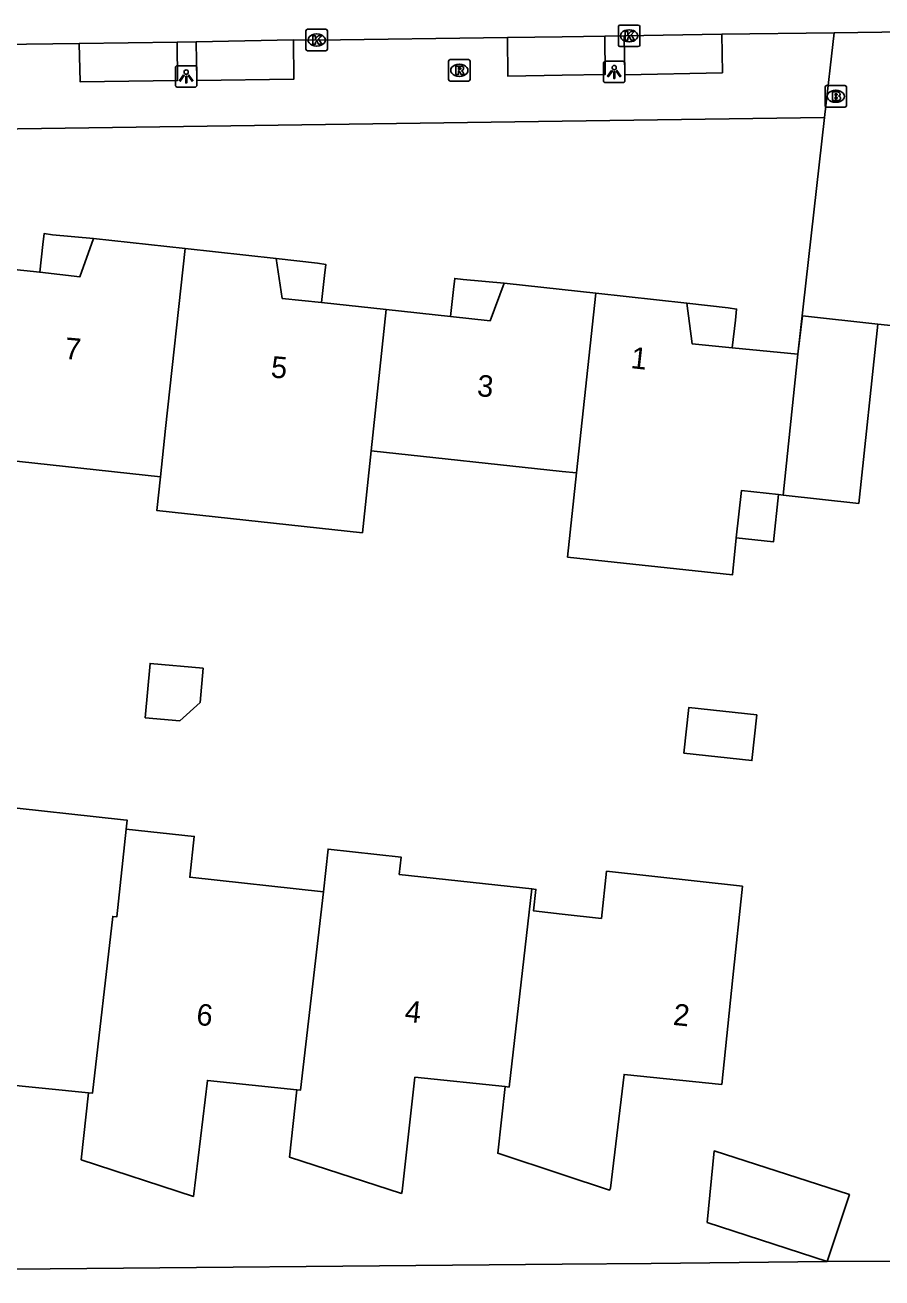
# Model space of a CAD drawing. Extents: x 160732 to 162105, y 387428 to 388479.
# Drawn here: x 161975 to 162014.9, y 387972.9 to 388031.1 of the extents above; entities that cross this region are included whole.
import ezdxf

# ---------------------------------------------------------------- set-up
doc = ezdxf.new("R2010")
doc.units = 0
for name, color, linetype in [('IMGEO_Brandkraan', 7, 'Continuous'), ('IMGEO_Kolk', 7, 'Continuous'), ('IMGEO_Lichtpunt', 7, 'Continuous'), ('IMGEO_Pand', 7, 'Continuous'), ('IMGEO_Pand_nummerreeks', 7, 'Continuous'), ('IMGEO_Pand_overbouw', 7, 'Continuous'), ('IMGEO_Rijbaan_lokaal_open', 7, 'Continuous'), ('IMGEO_Rioolput', 7, 'Continuous'), ('IMGEO_Voetpad_open', 7, 'Continuous')]:
    doc.layers.add(name, color=color, linetype=linetype)

msp = doc.modelspace()

# ---------------------------------------------------------------- linework, layer by layer
at = {"layer": 'IMGEO_Brandkraan'}
for p, q in [((162012.213, 388027.321), (162012.213, 388028.173)), ((162012.288, 388028.247), (162013.14, 388028.247)), ((162013.214, 388028.173), (162013.214, 388027.321)), ((162012.701, 388028.027), (162012.726, 388028.027)), ((162013.14, 388027.247), (162012.288, 388027.247)), ((162012.724, 388027.467), (162012.699, 388027.467))]:
    msp.add_line(p, q, dxfattribs=at)
for points in [[(162012.213, 388027.321), (162012.213, 388028.173)], [(162012.288, 388028.247), (162013.14, 388028.247)], [(162013.214, 388028.173), (162013.214, 388027.321)], [(162012.561, 388027.947), (162012.561, 388027.547), (162012.774, 388027.547)], [(162012.792, 388027.947), (162012.561, 388027.947)], [(162012.74, 388027.866), (162012.686, 388027.866), (162012.686, 388027.79)], [(162012.686, 388027.79), (162012.739, 388027.79)], [(162012.748, 388027.714), (162012.686, 388027.714), (162012.686, 388027.633)], [(162012.686, 388027.633), (162012.748, 388027.633)], [(162013.14, 388027.247), (162012.288, 388027.247)]]:
    msp.add_lwpolyline(points, dxfattribs=at)
for centre, radius, start, end in [((162012.29, 388028.171), 0.0765, 91.55205, 178.44795), ((162012.29, 388028.171), 0.0765, 91.55205, 178.44795), ((162013.138, 388028.171), 0.0765, 1.55205, 88.44795), ((162013.138, 388028.171), 0.0765, 1.55205, 88.44795), ((162012.741, 388027.828), 0.0379, 267.82845, 90.93552), ((162012.749, 388027.673), 0.0404, 269.87594, 90.50774), ((162012.78, 388027.798), 0.251, 268.66757, 293.53466), ((162012.796, 388027.802), 0.145, 59.4692, 91.53667), ((162012.821, 388027.849), 0.0922, 285.51372, 58.15012), ((162012.826, 388027.657), 0.105, 301.31148, 78.98903), ((162012.29, 388027.323), 0.0765, 181.55205, 268.44795), ((162012.29, 388027.323), 0.0765, 181.55205, 268.44795), ((162013.138, 388027.323), 0.0765, 271.55205, 358.44795), ((162013.138, 388027.323), 0.0765, 271.55205, 358.44795)]:
    msp.add_arc(centre, radius, start, end, dxfattribs=at)
for centre, major_axis, ratio, start_param, end_param in [((162012.7, 388027.747), (-0.387, 0.002), 0.722429, 4.712389, 7.853982), ((162012.725, 388027.747), (-0.39, 0.002), 0.717154, 1.570796, 4.712389)]:
    msp.add_ellipse(centre, major_axis=major_axis, ratio=ratio, start_param=start_param, end_param=end_param, dxfattribs=at)
at = {"layer": 'IMGEO_Kolk'}
for p, q in [((162002.685, 388031.056), (162003.537, 388031.056)), ((161988.093, 388029.936), (161988.093, 388030.788)), ((161988.168, 388030.862), (161989.02, 388030.862)), ((161988.581, 388030.642), (161988.606, 388030.642)), ((161989.094, 388030.788), (161989.094, 388029.936)), ((162002.61, 388030.13), (162002.61, 388030.982)), ((162003.098, 388030.836), (162003.123, 388030.836)), ((162003.611, 388030.982), (162003.611, 388030.13)), ((161988.604, 388030.082), (161988.579, 388030.082)), ((162003.537, 388030.056), (162002.685, 388030.056)), ((162003.121, 388030.276), (162003.096, 388030.276)), ((161989.02, 388029.862), (161988.168, 388029.862))]:
    msp.add_line(p, q, dxfattribs=at)
for points in [[(162002.685, 388031.056), (162003.537, 388031.056)], [(161988.093, 388029.936), (161988.093, 388030.788)], [(161988.168, 388030.862), (161989.02, 388030.862)], [(161988.414, 388030.562), (161988.537, 388030.562), (161988.537, 388030.411), (161988.667, 388030.562), (161988.831, 388030.562), (161988.685, 388030.411), (161988.838, 388030.162), (161988.686, 388030.162), (161988.601, 388030.326), (161988.537, 388030.259), (161988.537, 388030.162), (161988.414, 388030.162), (161988.414, 388030.562)], [(161989.094, 388030.788), (161989.094, 388029.936)], [(162002.61, 388030.13), (162002.61, 388030.982)], [(162002.931, 388030.756), (162003.054, 388030.756), (162003.054, 388030.605), (162003.184, 388030.756), (162003.348, 388030.756), (162003.202, 388030.605), (162003.355, 388030.356), (162003.203, 388030.356), (162003.118, 388030.52), (162003.054, 388030.453), (162003.054, 388030.356), (162002.931, 388030.356), (162002.931, 388030.756)], [(162003.611, 388030.982), (162003.611, 388030.13)], [(162003.537, 388030.056), (162002.685, 388030.056)], [(161989.02, 388029.862), (161988.168, 388029.862)]]:
    msp.add_lwpolyline(points, dxfattribs=at)
for centre, start, end in [((162002.687, 388030.98), 91.55205, 178.44795), ((162002.687, 388030.98), 91.55205, 178.44795), ((162003.535, 388030.98), 1.55205, 88.44795), ((162003.535, 388030.98), 1.55205, 88.44795), ((161988.17, 388030.786), 91.55205, 178.44795), ((161988.17, 388030.786), 91.55205, 178.44795), ((161989.018, 388030.786), 1.55205, 88.44795), ((161989.018, 388030.786), 1.55205, 88.44795), ((161988.17, 388029.938), 181.55205, 268.44795), ((161988.17, 388029.938), 181.55205, 268.44795), ((161989.018, 388029.938), 271.55205, 358.44795), ((161989.018, 388029.938), 271.55205, 358.44795), ((162002.687, 388030.132), 181.55205, 268.44795), ((162002.687, 388030.132), 181.55205, 268.44795), ((162003.535, 388030.132), 271.55205, 358.44795), ((162003.535, 388030.132), 271.55205, 358.44795)]:
    msp.add_arc(centre, 0.0765, start, end, dxfattribs=at)
for centre, major_axis, ratio, start_param, end_param in [((161988.58, 388030.362), (-0.387, 0.002), 0.722429, 4.712389, 7.853982), ((161988.605, 388030.362), (-0.39, 0.002), 0.717154, 1.570796, 4.712389), ((162003.097, 388030.556), (-0.387, 0.002), 0.722429, 4.712389, 7.853982), ((162003.122, 388030.556), (-0.39, 0.002), 0.717154, 1.570796, 4.712389)]:
    msp.add_ellipse(centre, major_axis=major_axis, ratio=ratio, start_param=start_param, end_param=end_param, dxfattribs=at)
at = {"layer": 'IMGEO_Lichtpunt'}
for p, q in [((162002.82, 388029.379), (162002.012, 388029.379)), ((162002.82, 388029.379), (162002.012, 388029.379)), ((161982.031, 388029.073), (161982.031, 388028.266)), ((161982.031, 388029.073), (161982.031, 388028.266)), ((161982.933, 388029.168), (161982.125, 388029.168)), ((161982.933, 388029.168), (161982.125, 388029.168)), ((161983.027, 388028.266), (161983.027, 388029.073)), ((161983.027, 388028.266), (161983.027, 388029.073)), ((162001.918, 388029.284), (162001.918, 388028.477)), ((162001.918, 388029.284), (162001.918, 388028.477)), ((162002.914, 388028.477), (162002.914, 388029.284)), ((162002.914, 388028.477), (162002.914, 388029.284)), ((161982.125, 388028.172), (161982.933, 388028.172)), ((161982.125, 388028.172), (161982.933, 388028.172)), ((162002.012, 388028.383), (162002.82, 388028.383)), ((162002.012, 388028.383), (162002.82, 388028.383))]:
    msp.add_line(p, q, dxfattribs=at)
for points in [[(161982.405, 388028.737), (161982.444, 388028.709), (161982.256, 388028.447), (161982.218, 388028.474), (161982.405, 388028.737)], [(161982.617, 388028.709), (161982.655, 388028.736), (161982.842, 388028.474), (161982.803, 388028.446), (161982.617, 388028.709)], [(162002.292, 388028.948), (162002.331, 388028.92), (162002.143, 388028.658), (162002.105, 388028.685), (162002.292, 388028.948)], [(162002.394, 388028.9), (162002.441, 388028.9), (162002.441, 388028.578), (162002.394, 388028.578), (162002.394, 388028.9)], [(162002.504, 388028.92), (162002.542, 388028.947), (162002.729, 388028.685), (162002.69, 388028.657), (162002.504, 388028.92)], [(161982.507, 388028.689), (161982.554, 388028.689), (161982.554, 388028.367), (161982.507, 388028.367), (161982.507, 388028.689)]]:
    msp.add_lwpolyline(points, dxfattribs=at)
for centre in [(161982.53, 388028.871), (162002.417, 388029.082)]:
    msp.add_circle(centre, 0.0994, dxfattribs=at)
for centre, start, end in [((162002.012, 388029.284), 90, 180), ((162002.012, 388029.284), 90, 180), ((162002.82, 388029.284), 0, 90), ((162002.82, 388029.284), 0, 90), ((161982.125, 388029.073), 90, 180), ((161982.125, 388029.073), 90, 180), ((161982.933, 388029.073), 0, 90), ((161982.933, 388029.073), 0, 90), ((161982.125, 388028.266), 180, 270), ((161982.125, 388028.266), 180, 270), ((161982.933, 388028.266), 270, 0), ((161982.933, 388028.266), 270, 360), ((162002.012, 388028.477), 180, 270), ((162002.012, 388028.477), 180, 270), ((162002.82, 388028.477), 270, 0), ((162002.82, 388028.477), 270, 360)]:
    msp.add_arc(centre, 0.0946, start, end, dxfattribs=at)
at = {"layer": 'IMGEO_Pand'}
for points in [[(161982.476, 388020.67), (161978.217, 388021.134), (161977.59, 388019.367), (161975.727, 388019.57), (161972.748, 388019.894)], [(161981.33, 388010.077), (161981.571, 388012.309), (161982.476, 388020.67)], [(161991.822, 388017.839), (161988.818, 388018.163), (161986.995, 388018.359), (161986.708, 388020.209), (161982.476, 388020.67)], [(162001.56, 388018.597), (162000, 388018.768), (161997.308, 388019.062), (161996.649, 388017.319), (161994.813, 388017.517), (161991.822, 388017.839)], [(162001.56, 388018.597), (162000.67, 388010.248)], [(162010.957, 388015.774), (162007.904, 388016.066), (162006.045, 388016.243), (162005.788, 388018.135), (162001.56, 388018.597)], [(161991.822, 388017.839), (161991.126, 388011.278)], [(162010.276, 388009.218), (162013.781, 388008.833), (162014.66, 388017.164)], [(162010.957, 388015.774), (162011.161, 388017.553), (162014.66, 388017.164)], [(162010.276, 388009.218), (162010.957, 388015.774)], [(161972.017, 388013.341), (161971.776, 388011.109), (161981.33, 388010.077)], [(161981.33, 388010.077), (161981.16, 388008.506), (161990.716, 388007.475), (161991.126, 388011.278)], [(161991.126, 388011.278), (162000, 388010.32), (162000.67, 388010.248)], [(162000.67, 388010.248), (162000.253, 388006.339), (162007.909, 388005.513), (162008.092, 388007.233)], [(162010.046, 388009.243), (162008.326, 388009.432), (162008.092, 388007.233)], [(162008.092, 388007.233), (162009.812, 388007.044), (162010.046, 388009.243)], [(162010.046, 388009.243), (162010.276, 388009.218)], [(161980.622, 387998.876), (161982.228, 387998.731), (161983.174, 387999.58), (161983.319, 388001.179), (161980.85, 388001.403), (161980.622, 387998.876)], [(162009.05, 387999.015), (162005.892, 387999.362), (162005.658, 387997.234), (162008.817, 387996.888), (162009.05, 387999.015)], [(161979.749, 387993.697), (161979.795, 387994.113), (161979.616, 387994.133), (161973.393, 387994.816), (161973.011, 387991.334), (161972.771, 387989.147), (161969.619, 387989.492), (161969.729, 387990.495), (161969.55, 387990.515)], [(161977.998, 387981.453), (161978.177, 387981.435), (161979.119, 387989.649), (161979.303, 387989.629), (161979.749, 387993.697)], [(161988.904, 387990.79), (161982.695, 387991.471), (161982.903, 387993.365), (161979.749, 387993.697)], [(161998.592, 387990.927), (161992.427, 387991.603), (161992.514, 387992.403), (161989.122, 387992.775), (161988.904, 387990.79)], [(161997.358, 387981.741), (161997.006, 387978.65), (162000, 387977.662), (162002.201, 387976.935), (162002.242, 387977.033), (162002.875, 387982.312), (162007.411, 387981.845), (162007.932, 387986.818), (162008.375, 387991.053), (162002.063, 387991.745), (162001.823, 387989.558), (162000, 387989.758), (161998.671, 387989.903), (161998.781, 387990.906), (161998.592, 387990.927)], [(161998.592, 387990.927), (161997.537, 387981.723), (161997.358, 387981.741)], [(161987.669, 387981.599), (161987.848, 387981.581), (161988.904, 387990.79)], [(161987.669, 387981.599), (161987.334, 387978.461), (161992.534, 387976.784), (161992.562, 387976.882), (161993.157, 387982.179), (161997.358, 387981.741)], [(161968.332, 387981.292), (161967.999, 387978.196), (161973.178, 387976.487), (161973.208, 387976.586), (161973.819, 387981.871), (161977.998, 387981.453)], [(161977.998, 387981.453), (161977.658, 387978.345), (161982.866, 387976.642), (161983.515, 387982.027), (161987.669, 387981.599)], [(162012.32, 387973.612), (162013.343, 387976.727), (162007.064, 387978.755), (162006.743, 387975.437), (162012.32, 387973.612)]]:
    msp.add_lwpolyline(points, dxfattribs=at)
at = {"layer": 'IMGEO_Pand_overbouw'}
for points in [[(161978.217, 388021.134), (161976.317, 388021.316), (161975.927, 388021.368), (161975.87, 388020.855), (161975.727, 388019.57), (161977.59, 388019.367)], [(161986.708, 388020.209), (161986.995, 388018.359), (161988.818, 388018.163), (161988.959, 388019.427), (161989.016, 388019.94), (161988.626, 388019.992)], [(161994.813, 388017.517), (161996.649, 388017.319), (161997.308, 388019.062), (161995.4, 388019.235), (161995.01, 388019.287), (161994.953, 388018.774)], [(162005.788, 388018.135), (162006.045, 388016.243), (162007.904, 388016.066), (162008.047, 388017.351), (162008.104, 388017.864), (162007.714, 388017.916)]]:
    msp.add_lwpolyline(points, close=True, dxfattribs=at)
at = {"layer": 'IMGEO_Rijbaan_lokaal_open'}
for points in [[(161997.465, 388030.473), (161988.59, 388030.361), (161987.516, 388030.375)], [(161997.465, 388030.473), (162000, 388030.515), (162001.981, 388030.547)], [(162002.888, 388030.551), (162001.981, 388030.547)], [(162002.888, 388030.551), (162007.413, 388030.629)], [(162012.639, 388030.701), (162007.413, 388030.629)], [(162036.664, 388030.985), (162031.407, 388030.959), (162012.639, 388030.701)], [(161977.561, 388030.203), (161968.965, 388030.097), (161968.555, 388030.088)], [(161977.561, 388030.203), (161982.105, 388030.259)], [(161982.99, 388030.284), (161982.105, 388030.259)], [(161982.99, 388030.284), (161987.516, 388030.375)], [(161948.146, 387973.45), (161948.698, 387972.855), (161953.466, 387972.925), (161956.376, 387972.911), (161963.177, 387973.084), (161972.806, 387973.24), (162000, 387973.488), (162004.14, 387973.533), (162012.32, 387973.612)], [(162012.32, 387973.612), (162030.43, 387973.694)]]:
    msp.add_lwpolyline(points, dxfattribs=at)
at = {"layer": 'IMGEO_Rioolput'}
for p, q in [((161994.721, 388028.528), (161994.721, 388029.38)), ((161994.796, 388029.454), (161995.648, 388029.454)), ((161995.722, 388029.38), (161995.722, 388028.528)), ((161995.209, 388029.234), (161995.234, 388029.234)), ((161995.648, 388028.454), (161994.796, 388028.454)), ((161995.232, 388028.674), (161995.207, 388028.674))]:
    msp.add_line(p, q, dxfattribs=at)
for points in [[(161994.721, 388028.528), (161994.721, 388029.38)], [(161994.796, 388029.454), (161995.648, 388029.454)], [(161995.722, 388029.38), (161995.722, 388028.528)], [(161995.31, 388029.152), (161995.058, 388029.154), (161995.058, 388028.754)], [(161995.058, 388028.754), (161995.182, 388028.754), (161995.182, 388028.916), (161995.193, 388028.916)], [(161995.236, 388029.073), (161995.182, 388029.073), (161995.182, 388028.992)], [(161995.182, 388028.992), (161995.234, 388028.992)], [(161995.24, 388028.887), (161995.311, 388028.754), (161995.451, 388028.754), (161995.386, 388028.88)], [(161995.648, 388028.454), (161994.796, 388028.454)]]:
    msp.add_lwpolyline(points, dxfattribs=at)
for centre, radius, start, end in [((161994.798, 388029.378), 0.0765, 91.55205, 178.44795), ((161994.798, 388029.378), 0.0765, 91.55205, 178.44795), ((161995.646, 388029.378), 0.0765, 1.55205, 88.44795), ((161995.646, 388029.378), 0.0765, 1.55205, 88.44795), ((161995.192, 388028.863), 0.0533, 26.02933, 88.69889), ((161995.218, 388029.181), 0.19, 274.7715, 282.96867), ((161995.242, 388028.977), 0.0964, 77.00612, 93.18647), ((161995.256, 388029.034), 0.0378, 276.66336, 79.67722), ((161995.309, 388029.042), 0.109, 350.36119, 89.41601), ((161995.307, 388029.042), 0.112, 277.58423, 350.98172), ((161995.291, 388028.827), 0.108, 29.51342, 73.79051), ((161994.798, 388028.53), 0.0765, 181.55205, 268.44795), ((161994.798, 388028.53), 0.0765, 181.55205, 268.44795), ((161995.646, 388028.53), 0.0765, 271.55205, 358.44795), ((161995.646, 388028.53), 0.0765, 271.55205, 358.44795)]:
    msp.add_arc(centre, radius, start, end, dxfattribs=at)
for centre, major_axis, ratio, start_param, end_param in [((161995.208, 388028.954), (-0.387, 0.002), 0.722429, 4.712389, 7.853982), ((161995.233, 388028.954), (-0.39, 0.002), 0.717154, 1.570796, 4.712389)]:
    msp.add_ellipse(centre, major_axis=major_axis, ratio=ratio, start_param=start_param, end_param=end_param, dxfattribs=at)
at = {"layer": 'IMGEO_Voetpad_open'}
for points in [[(162001.981, 388030.547), (162002, 388028.766), (162000, 388028.727), (161997.476, 388028.678), (161997.465, 388030.473)], [(162007.413, 388030.629), (162007.444, 388028.842), (162002.911, 388028.746), (162002.888, 388030.551)], [(162012.191, 388026.756), (162012.639, 388030.701)], [(161982.105, 388030.259), (161982.122, 388028.477), (161977.606, 388028.412), (161977.561, 388030.203)], [(161987.516, 388030.375), (161987.537, 388028.547), (161983.033, 388028.477), (161982.99, 388030.284)], [(161954.028, 388025.949), (161963.692, 388026.078), (162000, 388026.589), (162012.191, 388026.756)], [(162012.191, 388026.756), (162010.957, 388015.774)], [(162014.66, 388017.164), (162022.033, 388016.386)]]:
    msp.add_lwpolyline(points, dxfattribs=at)

# ---------------------------------------------------------------- texts
at = {"layer": 'IMGEO_Pand_nummerreeks'}
for s, rotation, p in [('7', 354.84911, (161976.858, 388015.554)), ('1', 353.76049, (162003.157, 388015.123)), ('5', 354.84911, (161986.438, 388014.691)), ('3', 354.85159, (161996.019, 388013.826)), ('4', 354.0478, (161992.656, 387984.764)), ('6', 354.11739, (161982.972, 387984.616)), ('2', 354.12187, (162005.125, 387984.613))]:
    msp.add_text(s, height=1, rotation=rotation, dxfattribs=at).set_placement(p)

doc.saveas('drawing.dxf')
